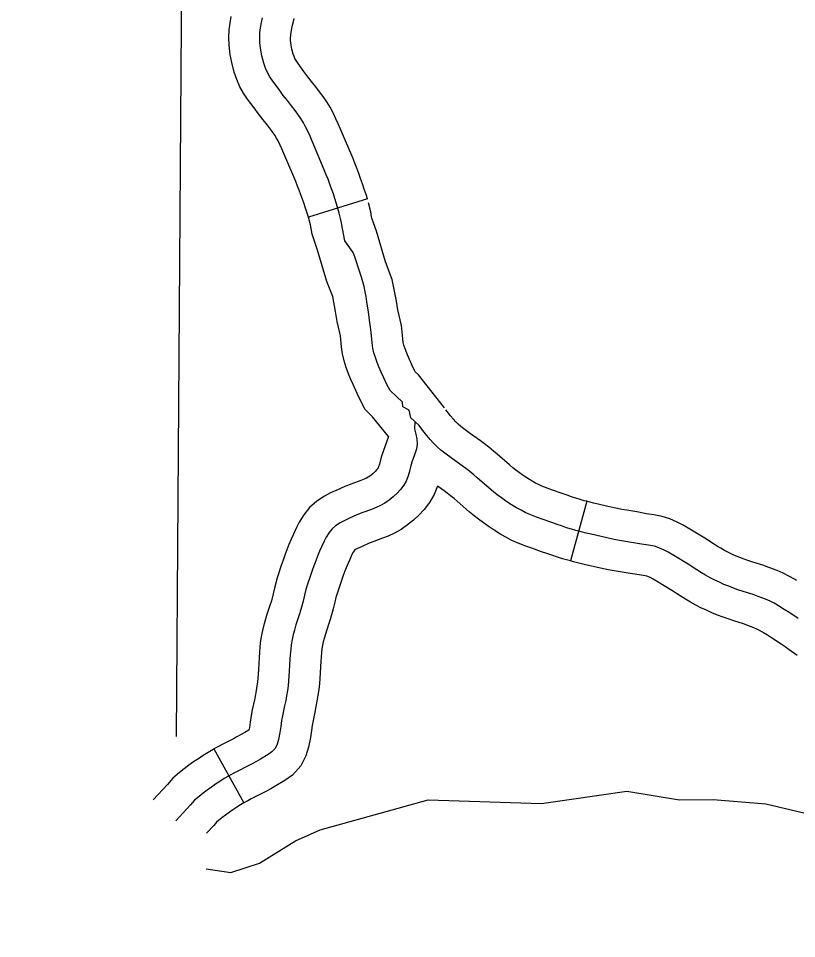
# Model space of a CAD drawing. Extents: x -19 to 366, y -4 to 359.
# Drawn here: x 133.3862 to 133.7443, y 196.471 to 196.8944 of the extents above; entities that cross this region are included whole.
import ezdxf

# ---------------------------------------------------------------- set-up
doc = ezdxf.new("R2010")
doc.units = 0
for name, color, linetype in [('Level 2', 7, 'Continuous'), ('Level 35', 7, 'Continuous'), ('Level 45', 7, 'Continuous'), ('Level 60', 7, 'Continuous')]:
    doc.layers.add(name, color=color, linetype=linetype)

msp = doc.modelspace()

# ---------------------------------------------------------------- linework, layer by layer
at = {"layer": 'Level 2'}
msp.add_lwpolyline([(133.46312, 197.22896), (133.46238, 197.07972), (133.46228, 197.06618), (133.45884, 196.56392)], dxfattribs=at)
at = {"layer": 'Level 35'}
msp.add_lwpolyline([(133.47265, 196.50299), (133.48399, 196.50132), (133.49718, 196.50562), (133.51371, 196.51602), (133.52501, 196.52106), (133.57478, 196.53481), (133.62696, 196.53305), (133.66623, 196.53874), (133.69046, 196.53481), (133.70596, 196.53497), (133.73017, 196.53293), (133.75669, 196.52674)], dxfattribs=at)
at = {"layer": 'Level 45'}
for p, q in [((133.54676, 196.81133), (133.51962, 196.80293)), ((133.6477, 196.67216), (133.64031, 196.64472)), ((133.47612, 196.55824), (133.48987, 196.53338))]:
    msp.add_line(p, q, dxfattribs=at)
for points in [[(133.51962, 196.80293), (133.51904, 196.80481), (133.51833, 196.80706), (133.51767, 196.80904), (133.51692, 196.81116), (133.51619, 196.81318), (133.5154, 196.81531), (133.51465, 196.81723), (133.51381, 196.81934), (133.50833, 196.83222), (133.50743, 196.83431), (133.50661, 196.83607), (133.50567, 196.83803), (133.50501, 196.83924), (133.50416, 196.84063), (133.50312, 196.84217), (133.50217, 196.84347), (133.50075, 196.84529), (133.4988, 196.84773), (133.49673, 196.85038), (133.49468, 196.85318), (133.49165, 196.85727), (133.48981, 196.86004), (133.48815, 196.86292), (133.48666, 196.86619), (133.48544, 196.86969), (133.48433, 196.87407), (133.48365, 196.87757), (133.48311, 196.88202), (133.483, 196.88564), (133.4832, 196.88911), (133.48356, 196.89216), (133.48411, 196.89529)], [(133.56864, 196.70882), (133.56672, 196.71058), (133.56597, 196.71418), (133.56306, 196.7156), (133.56288, 196.71773), (133.5601, 196.72034), (133.55723, 196.72308), (133.55577, 196.72592), (133.55435, 196.72905), (133.55318, 196.73165), (133.55211, 196.73408), (133.55132, 196.736), (133.55047, 196.73833), (133.54981, 196.74046), (133.54935, 196.74261), (133.54896, 196.74509), (133.54849, 196.74982), (133.54822, 196.75236), (133.54792, 196.75452), (133.54726, 196.75921), (133.54657, 196.7639), (133.54617, 196.76635), (133.54577, 196.76855), (133.54525, 196.771), (133.54471, 196.77315), (133.5441, 196.77529), (133.54337, 196.77767), (133.54095, 196.78467), (133.5403, 196.78664), (133.53633, 196.79206), (133.5353, 196.79771), (133.5348, 196.80037), (133.53441, 196.80236), (133.53384, 196.80472), (133.53325, 196.80695), (133.5326, 196.80906), (133.53184, 196.81145), (133.53111, 196.81364), (133.5303, 196.81593), (133.52953, 196.81807), (133.52868, 196.82037), (133.52786, 196.82246), (133.52694, 196.82476), (133.52138, 196.83783), (133.52039, 196.84012), (133.51945, 196.84214), (133.51831, 196.8445), (133.51731, 196.84635), (133.51612, 196.8483), (133.51475, 196.85033), (133.51349, 196.85205), (133.51189, 196.85409), (133.50995, 196.85654), (133.50805, 196.85895), (133.50613, 196.86159), (133.50329, 196.86543), (133.5019, 196.86752), (133.5008, 196.86943), (133.49986, 196.87149), (133.49906, 196.87379), (133.4982, 196.87717), (133.49769, 196.87979), (133.49728, 196.8831), (133.49721, 196.88544), (133.49735, 196.88786), (133.49762, 196.8901), (133.49804, 196.89252), (133.4985, 196.89458)], [(133.54676, 196.81133), (133.54615, 196.81332), (133.54534, 196.81585), (133.54455, 196.81824), (133.54368, 196.8207), (133.54287, 196.82295), (133.54195, 196.82542), (133.54106, 196.82769), (133.54007, 196.83018), (133.53443, 196.84343), (133.53335, 196.84593), (133.53229, 196.84821), (133.53096, 196.85097), (133.52962, 196.85345), (133.52808, 196.85597), (133.52638, 196.85849), (133.52481, 196.86063), (133.52304, 196.8629), (133.52109, 196.86534), (133.51938, 196.86753), (133.51757, 196.87), (133.51492, 196.87358), (133.51398, 196.875), (133.51344, 196.87593), (133.51306, 196.87678), (133.51267, 196.87789), (133.51207, 196.88027), (133.51173, 196.882), (133.51146, 196.88419), (133.51143, 196.88524), (133.51151, 196.88661), (133.51168, 196.88803), (133.51198, 196.88975), (133.51233, 196.89132), (133.5129, 196.89362), (133.5131, 196.89436)], [(133.58227, 196.71513), (133.57023, 196.7303), (133.56877, 196.7317), (133.56856, 196.73211), (133.56729, 196.7349), (133.56616, 196.73742), (133.56519, 196.73963), (133.56456, 196.74115), (133.56394, 196.74286), (133.56357, 196.74407), (133.56332, 196.74521), (133.56306, 196.74688), (133.56244, 196.75303), (133.56077, 196.76022), (133.56018, 196.76425), (133.55821, 196.77421), (133.5551, 196.78237), (133.55092, 196.79642), (133.54887, 196.80242), (133.54874, 196.80307), (133.54829, 196.80539), (133.54728, 196.80958)], [(133.55646, 196.70195), (133.54919, 196.71111), (133.54568, 196.71446), (133.54298, 196.71974), (133.5414, 196.7232), (133.5402, 196.72588), (133.53904, 196.72852), (133.53808, 196.73086), (133.537, 196.7338), (133.53606, 196.73686), (133.53537, 196.74002), (133.53487, 196.7433), (133.53436, 196.74837), (133.53283, 196.75493), (133.53217, 196.75945), (133.53081, 196.76635), (133.52818, 196.77325), (133.52386, 196.78776), (133.52134, 196.79512), (133.52085, 196.79767), (133.52053, 196.79932), (133.51966, 196.80294)], [(133.6477, 196.67216), (133.64657, 196.67246), (133.6447, 196.673), (133.64276, 196.67359), (133.64065, 196.67428), (133.63875, 196.67493), (133.63647, 196.67574), (133.63203, 196.67734), (133.62952, 196.67824), (133.627, 196.6792), (133.62557, 196.67984), (133.62421, 196.68053), (133.62264, 196.68142), (133.62009, 196.683), (133.61847, 196.68409), (133.61683, 196.68526), (133.61516, 196.68649), (133.61374, 196.6876), (133.61211, 196.68897), (133.60657, 196.6938), (133.6048, 196.6953), (133.60266, 196.69704), (133.6006, 196.69862), (133.59876, 196.69999), (133.59429, 196.70316), (133.59109, 196.70555), (133.58982, 196.70659), (133.58861, 196.70765), (133.58747, 196.70879), (133.58634, 196.71003), (133.58503, 196.71156), (133.58353, 196.71344), (133.58291, 196.71429)], [(133.56864, 196.70882), (133.56841, 196.70549), (133.5691, 196.7031), (133.56952, 196.70084), (133.56969, 196.69843), (133.56938, 196.69626), (133.56849, 196.69348), (133.56744, 196.69059), (133.56681, 196.68857), (133.56603, 196.68549), (133.56541, 196.68339), (133.56464, 196.68141), (133.56358, 196.67958), (133.56207, 196.6776), (133.56045, 196.67584), (133.55867, 196.6742), (133.5568, 196.67269), (133.55473, 196.67127), (133.55285, 196.6702), (133.55084, 196.66929), (133.54873, 196.66847), (133.54465, 196.667), (133.54196, 196.66591), (133.5385, 196.66436), (133.53603, 196.66323), (133.53419, 196.66227), (133.53212, 196.66093), (133.5305, 196.6595), (133.52913, 196.65779), (133.5278, 196.65561), (133.52691, 196.65384), (133.5257, 196.65129), (133.5248, 196.64918), (133.52387, 196.64695), (133.52303, 196.64481), (133.52218, 196.64252), (133.52141, 196.64039), (133.52061, 196.63805), (133.51908, 196.63357), (133.5185, 196.63157), (133.51789, 196.629), (133.51724, 196.62619), (133.5162, 196.62234), (133.5154, 196.61987), (133.51392, 196.61536), (133.51317, 196.61294), (133.51261, 196.61083), (133.51211, 196.6086), (133.51173, 196.6062), (133.51147, 196.60398), (133.51126, 196.60151), (133.51113, 196.59947), (133.51098, 196.59678), (133.51082, 196.59397), (133.51053, 196.58955), (133.51029, 196.58733), (133.50998, 196.58509), (133.50958, 196.58266), (133.50917, 196.58054), (133.50867, 196.57802), (133.5077, 196.57339), (133.50731, 196.57132), (133.50692, 196.56863), (133.50653, 196.56578), (133.50592, 196.56256), (133.50525, 196.56039), (133.50431, 196.55849), (133.50284, 196.55687), (133.5011, 196.55561), (133.49754, 196.55357), (133.49538, 196.5523), (133.49342, 196.55123), (133.49165, 196.55031), (133.48677, 196.54784), (133.485, 196.54692), (133.48283, 196.54572), (133.4809, 196.54456), (133.4789, 196.54329), (133.47695, 196.54198), (133.47498, 196.54063), (133.47308, 196.53925), (133.47116, 196.53782), (133.46933, 196.53637), (133.46725, 196.53463), (133.46542, 196.53246), (133.45858, 196.52511)], [(133.74507, 196.61822), (133.74113, 196.62082), (133.73866, 196.62245), (133.73603, 196.62413), (133.73401, 196.62529), (133.73213, 196.62624), (133.72999, 196.62718), (133.72669, 196.62842), (133.7243, 196.62924), (133.71978, 196.6307), (133.71731, 196.63151), (133.7153, 196.63221), (133.71307, 196.63305), (133.71089, 196.63394), (133.70878, 196.6349), (133.70662, 196.63594), (133.70455, 196.63701), (133.70243, 196.63815), (133.70057, 196.63923), (133.6984, 196.64061), (133.69444, 196.64318), (133.68783, 196.64722), (133.68518, 196.64876), (133.68311, 196.64985), (133.6809, 196.65083), (133.67891, 196.65146), (133.6762, 196.65198), (133.67299, 196.65245), (133.66832, 196.65327), (133.66368, 196.65406), (133.66118, 196.65451), (133.65903, 196.65493), (133.65441, 196.65593), (133.6498, 196.65698), (133.64744, 196.65755), (133.6452, 196.65812), (133.64276, 196.65878), (133.64066, 196.65938), (133.63849, 196.66004), (133.63614, 196.66081), (133.63406, 196.66152), (133.63169, 196.66236), (133.62724, 196.66397), (133.62458, 196.66492), (133.62158, 196.66607), (133.61945, 196.66701), (133.61748, 196.66802), (133.6154, 196.66919), (133.61239, 196.67107), (133.61038, 196.67241), (133.60849, 196.67376), (133.60656, 196.67519), (133.60481, 196.67656), (133.60289, 196.67816), (133.59732, 196.68302), (133.59574, 196.68435), (133.59385, 196.68589), (133.59203, 196.68729), (133.59041, 196.6885), (133.58593, 196.69168), (133.58237, 196.69434), (133.58064, 196.69574), (133.57889, 196.69728), (133.57721, 196.69896), (133.57569, 196.70062), (133.57407, 196.70252), (133.57225, 196.70481), (133.57062, 196.70703), (133.56864, 196.70882)], [(133.55646, 196.70195), (133.55398, 196.69513), (133.55314, 196.69244), (133.55233, 196.68926), (133.55195, 196.68799), (133.55179, 196.68757), (133.55173, 196.68747), (133.55119, 196.68676), (133.55039, 196.68589), (133.54937, 196.68495), (133.54831, 196.68409), (133.5472, 196.68333), (133.5464, 196.68288), (133.54531, 196.68238), (133.54374, 196.68177), (133.53959, 196.68027), (133.5364, 196.67899), (133.53264, 196.6773), (133.52979, 196.676), (133.52703, 196.67456), (133.52349, 196.67227), (133.52017, 196.66933), (133.51749, 196.66597), (133.51538, 196.66253), (133.51414, 196.66006), (133.51275, 196.65712), (133.51171, 196.65471), (133.51069, 196.65226), (133.50976, 196.64988), (133.50884, 196.64741), (133.50801, 196.6451), (133.50717, 196.64266), (133.50553, 196.63784), (133.50494, 196.63581)], [(133.57901, 196.67917), (133.57748, 196.67525), (133.57542, 196.67168), (133.57296, 196.66845), (133.57051, 196.6658), (133.56797, 196.66345), (133.56529, 196.66129), (133.56227, 196.65921), (133.5593, 196.65753), (133.55636, 196.6562), (133.55372, 196.65517), (133.54972, 196.65373), (133.54752, 196.65284), (133.54437, 196.65143), (133.54226, 196.65046), (133.54134, 196.64998), (133.5408, 196.64963), (133.54078, 196.64961), (133.54022, 196.6487), (133.53968, 196.64762), (133.53866, 196.64545), (133.53788, 196.64364), (133.53704, 196.64163), (133.5363, 196.63973), (133.53552, 196.63764), (133.53481, 196.63567), (133.53404, 196.63345), (133.53264, 196.62931), (133.53223, 196.62791)], [(133.64031, 196.64473), (133.63896, 196.64509), (133.63662, 196.64576), (133.63421, 196.6465), (133.63164, 196.64734), (133.62937, 196.64811), (133.62691, 196.64899), (133.62244, 196.6506), (133.61964, 196.6516), (133.61617, 196.65293), (133.61333, 196.65419), (133.61074, 196.65552), (133.60817, 196.65697), (133.60468, 196.65913), (133.6023, 196.66073), (133.60015, 196.66226), (133.59795, 196.66389), (133.59587, 196.66552), (133.59367, 196.66735), (133.58807, 196.67224), (133.58668, 196.67341), (133.58504, 196.67475), (133.58346, 196.67596), (133.58205, 196.67701), (133.57901, 196.67917)], [(133.74431, 196.63569), (133.74339, 196.63628), (133.74077, 196.63779), (133.73819, 196.6391), (133.73534, 196.64034), (133.7315, 196.64179), (133.72878, 196.64272), (133.72418, 196.64421), (133.72187, 196.64497), (133.72013, 196.64557), (133.71826, 196.64627), (133.71651, 196.64699), (133.71479, 196.64777), (133.71296, 196.64865), (133.71117, 196.64957), (133.70938, 196.65054), (133.70795, 196.65137), (133.70606, 196.65257), (133.70201, 196.6552), (133.6951, 196.65942), (133.69205, 196.66119), (133.68931, 196.66263), (133.68595, 196.66413), (133.68241, 196.66525), (133.67856, 196.66599), (133.67523, 196.66647), (133.67074, 196.66726), (133.66613, 196.66805), (133.66381, 196.66846), (133.66191, 196.66884), (133.65749, 196.66979), (133.65306, 196.67081), (133.65085, 196.67134), (133.64878, 196.67186), (133.64769, 196.67216)], [(133.72908, 196.61171), (133.72868, 196.61197), (133.72724, 196.6128), (133.72607, 196.61339), (133.72465, 196.61401), (133.72188, 196.61505), (133.71981, 196.61576), (133.71537, 196.6172), (133.71275, 196.61806), (133.71047, 196.61885), (133.70789, 196.61982), (133.70527, 196.6209), (133.70277, 196.62203), (133.70028, 196.62323), (133.69792, 196.62444), (133.69547, 196.62576), (133.69319, 196.6271), (133.69073, 196.62865), (133.68687, 196.63116), (133.68055, 196.63502), (133.6783, 196.63633), (133.6769, 196.63706), (133.67585, 196.63753), (133.67542, 196.63767), (133.67384, 196.63797), (133.67074, 196.63842), (133.6659, 196.63927), (133.66123, 196.64006), (133.65854, 196.64055), (133.65615, 196.64102), (133.65132, 196.64206), (133.64655, 196.64316), (133.64404, 196.64376), (133.64161, 196.64437), (133.64031, 196.64472)], [(133.50495, 196.63582), (133.50476, 196.63519), (133.50406, 196.63224), (133.50347, 196.62965), (133.50258, 196.6264), (133.50189, 196.62427), (133.50039, 196.61969), (133.49951, 196.61685), (133.49881, 196.61418), (133.49815, 196.61127), (133.49766, 196.60815), (133.49734, 196.60542), (133.49709, 196.60256), (133.49695, 196.60032), (133.49679, 196.59758), (133.49664, 196.59482), (133.49638, 196.59079), (133.49619, 196.58908), (133.49593, 196.58723), (133.49559, 196.58516), (133.49522, 196.58325), (133.49475, 196.58085), (133.49377, 196.57616), (133.4933, 196.57365), (133.49285, 196.57061), (133.49251, 196.56806), (133.49229, 196.56694), (133.49041, 196.56586), (133.48838, 196.56466), (133.48674, 196.56377), (133.48516, 196.56294), (133.48027, 196.56048), (133.47827, 196.55942), (133.47612, 196.55824)], [(133.53224, 196.62795), (133.53172, 196.62577), (133.53102, 196.62273), (133.52982, 196.61829), (133.5289, 196.61547), (133.52745, 196.61104), (133.52683, 196.60903), (133.52642, 196.60748), (133.52607, 196.60593), (133.52581, 196.60425), (133.5256, 196.60254), (133.52543, 196.60046), (133.52531, 196.59861), (133.52516, 196.59598), (133.525, 196.59311), (133.52468, 196.5883), (133.52439, 196.58558), (133.52402, 196.58296), (133.52356, 196.58016), (133.52311, 196.57783), (133.52259, 196.57519), (133.52163, 196.57062), (133.52132, 196.56898), (133.52098, 196.56665), (133.52055, 196.56349), (133.51972, 196.55912), (133.51848, 196.55511), (133.51617, 196.55043), (133.51237, 196.54623), (133.50881, 196.54366), (133.50467, 196.54129), (133.50238, 196.53994), (133.5001, 196.5387), (133.49814, 196.53767), (133.49327, 196.53521), (133.49173, 196.53441), (133.48988, 196.53338)], [(133.74455, 196.60129), (133.74087, 196.6039), (133.73902, 196.60517), (133.73718, 196.60641), (133.73329, 196.60897), (133.73093, 196.61054), (133.72908, 196.61171)], [(133.47612, 196.55824), (133.47575, 196.55803), (133.47343, 196.55665), (133.47113, 196.55518), (133.46898, 196.55374), (133.46678, 196.55223), (133.46467, 196.55069), (133.4625, 196.54908), (133.46036, 196.54738), (133.4572, 196.54473), (133.45479, 196.54189), (133.44818, 196.5348)], [(133.48992, 196.5334), (133.48837, 196.53248), (133.48667, 196.53139), (133.48492, 196.53022), (133.48318, 196.52902), (133.48149, 196.5278), (133.47981, 196.52655), (133.4783, 196.52535), (133.4773, 196.52452), (133.47605, 196.52303), (133.47275, 196.51949)]]:
    msp.add_lwpolyline(points, dxfattribs=at)
at = {"layer": 'Level 60'}
for points in [[(139.44064, 1.53154), (139.25106, 10.14733), (139.06082, 18.76327), (138.86992, 27.37935), (138.67836, 35.99557), (138.48613, 44.61194), (138.29325, 53.22845), (138.09971, 61.84511), (137.9055, 70.46191), (137.71065, 79.07885), (137.51513, 87.69595), (137.31896, 96.31318), (137.12214, 104.93057), (136.92466, 113.54809), (136.72653, 122.16577), (136.52775, 130.78359), (136.32832, 139.40156), (136.12824, 148.01968), (135.9275, 156.63794), (135.72612, 165.25636), (135.5241, 173.87492), (135.32143, 182.49362), (135.11811, 191.11248), (134.91415, 199.73149), (134.70954, 208.35064), (134.50429, 216.96995), (134.2984, 225.5894), (134.09187, 234.209), (133.8847, 242.82876), (133.6769, 251.44866), (133.46845, 260.06872), (133.25937, 268.68892), (133.04965, 277.30928), (132.8393, 285.92978), (132.62831, 294.55044), (132.41669, 303.17125), (132.20444, 311.79221), (131.99156, 320.41333), (131.77805, 329.0346), (131.56391, 337.65601), (131.34914, 346.27759)], [(0, 189.51617), (7.11214, 189.52059), (14.22427, 189.53386), (21.33637, 189.55597), (28.44845, 189.58693), (35.56048, 189.62672), (42.67245, 189.67537), (49.78436, 189.73285), (56.89619, 189.79918), (64.00793, 189.87436), (71.11958, 189.95838), (78.23111, 190.05124), (85.34253, 190.15294), (92.45381, 190.26349), (99.56495, 190.38288), (106.67593, 190.51112), (113.78675, 190.6482), (120.89739, 190.79412), (128.00785, 190.94888), (135.11811, 191.11248), (142.22816, 191.28493), (149.33799, 191.46621), (156.44759, 191.65634), (163.55694, 191.85531), (170.66605, 192.06312), (177.77489, 192.27977), (184.88345, 192.50526), (191.99173, 192.73959), (199.09971, 192.98276), (206.20739, 193.23477), (213.31474, 193.49561), (220.42177, 193.7653), (227.52845, 194.04382), (234.63479, 194.33118), (241.74076, 194.62738), (248.84635, 194.93241), (255.95157, 195.24628), (263.05638, 195.56898), (270.16079, 195.90052), (277.26478, 196.24089), (284.36834, 196.5901), (291.47147, 196.94814), (298.57414, 197.31501), (305.67635, 197.69072), (312.77809, 198.07525), (319.87934, 198.46862), (326.9801, 198.87082), (334.08035, 199.28185), (341.18009, 199.7017)]]:
    msp.add_spline(points, degree=3, dxfattribs=at)

doc.saveas('drawing.dxf')
